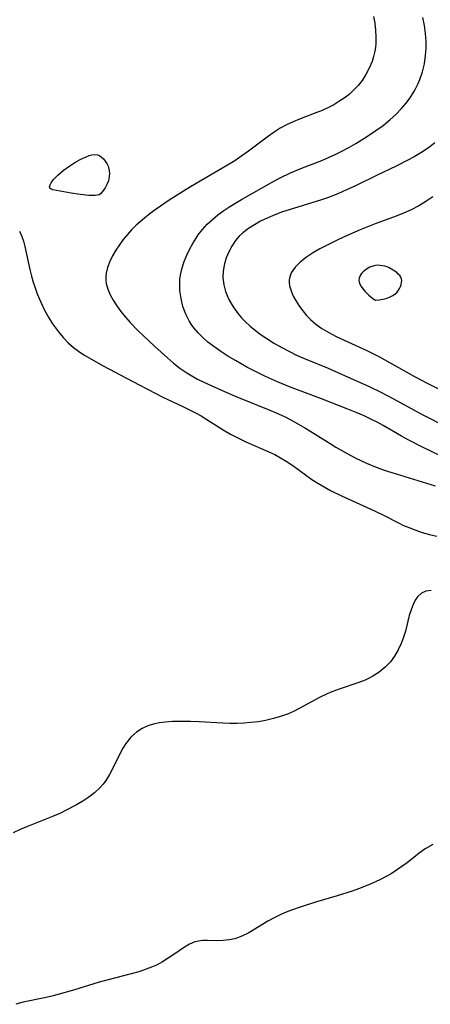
# Model space of a CAD drawing. Header units: metres. Extents: x 1073367 to 1082519, y 1569854 to 1574957.
# Tile 607 of 656: x 1078201 to 1078290, y 1573946 to 1574160. Entities that reach past the tile are written whole.
import ezdxf

# ---------------------------------------------------------------- set-up
doc = ezdxf.new("R2010")
doc.units = ezdxf.units.M
doc.layers.add('CGG_CurvaNivelLidar_v1', color=253, linetype='Continuous', lineweight=30)

msp = doc.modelspace()

# ---------------------------------------------------------------- linework, layer by layer
at = {"layer": 'CGG_CurvaNivelLidar_v1'}
for p, q in [((1078278.0962, 1574160.2461, 70.5), (1078278.3602, 1574158.7824, 70.5)), ((1078289.1295, 1574158.2975, 71), (1078288.8248, 1574160.0424, 71)), ((1078278.3602, 1574158.7824, 70.5), (1078278.5383, 1574157.3183, 70.5)), ((1078289.3592, 1574156.5547, 71), (1078289.1295, 1574158.2975, 71)), ((1078278.5383, 1574157.3183, 70.5), (1078278.6209, 1574155.8603, 70.5)), ((1078278.6209, 1574155.8603, 70.5), (1078278.5927, 1574154.416, 70.5)), ((1078289.4942, 1574154.8179, 71), (1078289.3592, 1574156.5547, 71)), ((1078278.5101, 1574153.5297, 70.5), (1078278.3817, 1574152.7098, 70.5)), ((1078278.5927, 1574154.416, 70.5), (1078278.5101, 1574153.5297, 70.5)), ((1078289.4126, 1574151.7679, 71), (1078289.5151, 1574153.4123, 71)), ((1078289.5151, 1574153.4123, 71), (1078289.4942, 1574154.8179, 71)), ((1078278.1271, 1574151.6002, 70.5), (1078277.7876, 1574150.5141, 70.5)), ((1078278.3817, 1574152.7098, 70.5), (1078278.1271, 1574151.6002, 70.5)), ((1078289.1379, 1574150.0128, 71), (1078289.4126, 1574151.7679, 71)), ((1078277.1941, 1574149.0719, 70.5), (1078276.4655, 1574147.6892, 70.5)), ((1078277.7876, 1574150.5141, 70.5), (1078277.1941, 1574149.0719, 70.5)), ((1078288.7097, 1574148.2911, 71), (1078289.1379, 1574150.0128, 71)), ((1078276.4655, 1574147.6892, 70.5), (1078275.6107, 1574146.3772, 70.5)), ((1078288.1405, 1574146.612, 71), (1078288.7097, 1574148.2911, 71)), ((1078274.7498, 1574145.2857, 70.5), (1078273.7944, 1574144.27, 70.5)), ((1078275.6107, 1574146.3772, 70.5), (1078274.7498, 1574145.2857, 70.5)), ((1078287.2123, 1574144.5576, 71), (1078287.7058, 1574145.5714, 71)), ((1078287.7058, 1574145.5714, 71), (1078288.1405, 1574146.612, 71)), ((1078272.8004, 1574143.3805, 70.5), (1078271.737, 1574142.5606, 70.5)), ((1078273.7944, 1574144.27, 70.5), (1078272.8004, 1574143.3805, 70.5)), ((1078285.1151, 1574141.3975, 71), (1078286.0357, 1574142.6251, 71)), ((1078286.0357, 1574142.6251, 71), (1078286.856, 1574143.9117, 71)), ((1078286.856, 1574143.9117, 71), (1078287.2123, 1574144.5576, 71)), ((1078268.3482, 1574140.5269, 70.5), (1078266.9815, 1574139.9025, 70.5)), ((1078269.5023, 1574141.1359, 70.5), (1078268.3482, 1574140.5269, 70.5)), ((1078270.6172, 1574141.8037, 70.5), (1078269.5023, 1574141.1359, 70.5)), ((1078271.737, 1574142.5606, 70.5), (1078270.6172, 1574141.8037, 70.5)), ((1078284.1087, 1574140.2264, 71), (1078285.1151, 1574141.3975, 71)), ((1078265.5823, 1574139.3345, 70.5), (1078262.0767, 1574138.0012, 70.5)), ((1078266.9815, 1574139.9025, 70.5), (1078265.5823, 1574139.3345, 70.5)), ((1078281.632, 1574137.85, 71), (1078283.0256, 1574139.1126, 71)), ((1078283.0256, 1574139.1126, 71), (1078284.1087, 1574140.2264, 71)), ((1078259.2408, 1574136.757, 70.5), (1078257.8906, 1574136.0215, 70.5)), ((1078260.6424, 1574137.4106, 70.5), (1078259.2408, 1574136.757, 70.5)), ((1078262.0767, 1574138.0012, 70.5), (1078260.6424, 1574137.4106, 70.5)), ((1078278.6299, 1574135.524, 71), (1078280.1604, 1574136.6579, 71)), ((1078280.1604, 1574136.6579, 71), (1078281.632, 1574137.85, 71)), ((1078255.3172, 1574134.3268, 70.5), (1078250.9851, 1574131.0853, 70.5)), ((1078256.5846, 1574135.2069, 70.5), (1078255.3172, 1574134.3268, 70.5)), ((1078257.8906, 1574136.0215, 70.5), (1078256.5846, 1574135.2069, 70.5)), ((1078274.2806, 1574132.7014, 71), (1078276.6121, 1574134.1487, 71)), ((1078276.6121, 1574134.1487, 71), (1078278.6299, 1574135.524, 71)), ((1078272.7689, 1574131.8392, 71), (1078274.2806, 1574132.7014, 71)), ((1078290.2971, 1574131.9891, 71.5), (1078289.3558, 1574131.323, 71.5)), ((1078291.393, 1574132.8297, 71.5), (1078290.2971, 1574131.9891, 71.5)), ((1078214.4606, 1574129.2358, 70), (1078215.7765, 1574129.8484, 70)), ((1078215.7765, 1574129.8484, 70), (1078216.4217, 1574130.0846, 70)), ((1078216.4217, 1574130.0846, 70), (1078217.0492, 1574130.2528, 70)), ((1078217.0492, 1574130.2528, 70), (1078217.6498, 1574130.3277, 70)), ((1078217.6498, 1574130.3277, 70), (1078218.2115, 1574130.2746, 70)), ((1078218.2115, 1574130.2746, 70), (1078218.6933, 1574130.0807, 70)), ((1078218.6933, 1574130.0807, 70), (1078219.1346, 1574129.7685, 70)), ((1078249.5114, 1574130.0163, 70.5), (1078248.0039, 1574128.9902, 70.5)), ((1078250.9851, 1574131.0853, 70.5), (1078249.5114, 1574130.0163, 70.5)), ((1078268.3529, 1574129.6517, 71), (1078269.8036, 1574130.3131, 71)), ((1078269.8036, 1574130.3131, 71), (1078271.2336, 1574131.0212, 71)), ((1078271.2336, 1574131.0212, 71), (1078272.7689, 1574131.8392, 71)), ((1078286.9316, 1574129.8202, 71.5), (1078285.4345, 1574129.007, 71.5)), ((1078288.3892, 1574130.6895, 71.5), (1078286.9316, 1574129.8202, 71.5)), ((1078289.3558, 1574131.323, 71.5), (1078288.3892, 1574130.6895, 71.5)), ((1078210.8045, 1574126.8291, 70), (1078212.0508, 1574127.7583, 70)), ((1078212.0508, 1574127.7583, 70), (1078212.6958, 1574128.1992, 70)), ((1078212.6958, 1574128.1992, 70), (1078213.3532, 1574128.6158, 70)), ((1078213.3532, 1574128.6158, 70), (1078214.4606, 1574129.2358, 70)), ((1078219.1346, 1574129.7685, 70), (1078219.54, 1574129.3657, 70)), ((1078219.54, 1574129.3657, 70), (1078219.9109, 1574128.894, 70)), ((1078219.9109, 1574128.894, 70), (1078220.2452, 1574128.3698, 70)), ((1078220.2452, 1574128.3698, 70), (1078220.5342, 1574127.7986, 70)), ((1078220.5342, 1574127.7986, 70), (1078220.7391, 1574127.1241, 70)), ((1078246.4405, 1574128.0153, 70.5), (1078238.4226, 1574123.3556, 70.5)), ((1078248.0039, 1574128.9902, 70.5), (1078246.4405, 1574128.0153, 70.5)), ((1078262.7227, 1574127.4251, 71), (1078266.9109, 1574129.0509, 71)), ((1078266.9109, 1574129.0509, 71), (1078268.3529, 1574129.6517, 71)), ((1078283.0404, 1574127.814, 71.5), (1078278.7672, 1574125.7992, 71.5)), ((1078285.4345, 1574129.007, 71.5), (1078283.0404, 1574127.814, 71.5)), ((1078209.1302, 1574125.3707, 70), (1078209.6494, 1574125.8625, 70)), ((1078209.6494, 1574125.8625, 70), (1078210.8045, 1574126.8291, 70)), ((1078220.7391, 1574127.1241, 70), (1078220.8279, 1574126.3599, 70)), ((1078220.8279, 1574126.3599, 70), (1078220.7785, 1574125.5124, 70)), ((1078257.8747, 1574125.2798, 71), (1078260.097, 1574126.3401, 71)), ((1078260.097, 1574126.3401, 71), (1078262.7227, 1574127.4251, 71)), ((1078278.7672, 1574125.7992, 71.5), (1078274.0199, 1574123.4959, 71.5)), ((1078207.8624, 1574123.3167, 70), (1078207.9458, 1574123.7201, 70)), ((1078207.9458, 1574123.7201, 70), (1078208.1801, 1574124.1968, 70)), ((1078208.1801, 1574124.1968, 70), (1078208.6722, 1574124.8751, 70)), ((1078208.6722, 1574124.8751, 70), (1078209.1302, 1574125.3707, 70)), ((1078220.3022, 1574123.841, 70), (1078219.9189, 1574123.1096, 70)), ((1078220.5965, 1574124.6568, 70), (1078220.3022, 1574123.841, 70)), ((1078220.7785, 1574125.5124, 70), (1078220.5965, 1574124.6568, 70)), ((1078249.4523, 1574120.5895, 71), (1078255.9772, 1574124.2578, 71)), ((1078255.9772, 1574124.2578, 71), (1078257.8747, 1574125.2798, 71)), ((1078274.0199, 1574123.4959, 71.5), (1078272.2126, 1574122.6426, 71.5)), ((1078207.9348, 1574122.9953, 70), (1078207.8624, 1574123.3167, 70)), ((1078208.1884, 1574122.7796, 70), (1078207.9348, 1574122.9953, 70)), ((1078208.5884, 1574122.6493, 70), (1078208.1884, 1574122.7796, 70)), ((1078212.5315, 1574121.9248, 70), (1078208.5884, 1574122.6493, 70)), ((1078214.4901, 1574121.6435, 70), (1078212.5315, 1574121.9248, 70)), ((1078216.371, 1574121.471, 70), (1078214.4901, 1574121.6435, 70)), ((1078217.7345, 1574121.4638, 70), (1078216.371, 1574121.471, 70)), ((1078218.1618, 1574121.4978, 70), (1078217.7345, 1574121.4638, 70)), ((1078218.5, 1574121.5713, 70), (1078218.1618, 1574121.4978, 70)), ((1078218.6065, 1574121.6179, 70), (1078218.5, 1574121.5713, 70)), ((1078218.867, 1574121.8376, 70), (1078218.6065, 1574121.6179, 70)), ((1078219.5535, 1574122.5868, 70), (1078218.867, 1574121.8376, 70)), ((1078219.9189, 1574123.1096, 70), (1078219.5535, 1574122.5868, 70)), ((1078236.8742, 1574122.4045, 70.5), (1078233.8188, 1574120.4317, 70.5)), ((1078238.4226, 1574123.3556, 70.5), (1078236.8742, 1574122.4045, 70.5)), ((1078270.3865, 1574121.8348, 71.5), (1078268.1176, 1574120.9472, 71.5)), ((1078272.2126, 1574122.6426, 71.5), (1078270.3865, 1574121.8348, 71.5)), ((1078233.8188, 1574120.4317, 70.5), (1078230.9819, 1574118.4751, 70.5)), ((1078246.9352, 1574119.0703, 71), (1078249.4523, 1574120.5895, 71)), ((1078266.8307, 1574120.5048, 71.5), (1078259.7782, 1574118.3634, 71.5)), ((1078268.1176, 1574120.9472, 71.5), (1078266.8307, 1574120.5048, 71.5)), ((1078287.9419, 1574119.1744, 72), (1078286.3039, 1574118.327, 72)), ((1078289.4825, 1574120.116, 72), (1078287.9419, 1574119.1744, 72)), ((1078290.9715, 1574121.1462, 72), (1078289.4825, 1574120.116, 72)), ((1078229.6744, 1574117.5126, 70.5), (1078228.4035, 1574116.5174, 70.5)), ((1078230.9819, 1574118.4751, 70.5), (1078229.6744, 1574117.5126, 70.5)), ((1078243.1652, 1574116.2617, 71), (1078244.3392, 1574117.2469, 71)), ((1078244.3392, 1574117.2469, 71), (1078245.6111, 1574118.1875, 71)), ((1078245.6111, 1574118.1875, 71), (1078246.9352, 1574119.0703, 71)), ((1078256.678, 1574117.2452, 71.5), (1078255.0362, 1574116.5333, 71.5)), ((1078258.3632, 1574117.8884, 71.5), (1078256.678, 1574117.2452, 71.5)), ((1078259.7782, 1574118.3634, 71.5), (1078258.3632, 1574117.8884, 71.5)), ((1078284.6088, 1574117.5803, 72), (1078283.0154, 1574116.9635, 72)), ((1078286.3039, 1574118.327, 72), (1078284.6088, 1574117.5803, 72)), ((1078226.6404, 1574114.9856, 70.5), (1078225.6537, 1574114.0132, 70.5)), ((1078227.5058, 1574115.7645, 70.5), (1078226.6404, 1574114.9856, 70.5)), ((1078228.4035, 1574116.5174, 70.5), (1078227.5058, 1574115.7645, 70.5)), ((1078241.0346, 1574114.0931, 71), (1078242.0612, 1574115.2096, 71)), ((1078242.0612, 1574115.2096, 71), (1078243.1652, 1574116.2617, 71)), ((1078252.2592, 1574115.0978, 71.5), (1078250.9735, 1574114.278, 71.5)), ((1078253.6198, 1574115.8451, 71.5), (1078252.2592, 1574115.0978, 71.5)), ((1078255.0362, 1574116.5333, 71.5), (1078253.6198, 1574115.8451, 71.5)), ((1078278.4259, 1574115.295, 72), (1078275.2012, 1574114.0097, 72)), ((1078283.0154, 1574116.9635, 72), (1078278.4259, 1574115.295, 72)), ((1078201.3224, 1574113.7209, 70), (1078201.8708, 1574112.5813, 70)), ((1078224.7306, 1574112.998, 70.5), (1078223.8326, 1574111.8823, 70.5)), ((1078225.6537, 1574114.0132, 70.5), (1078224.7306, 1574112.998, 70.5)), ((1078239.608, 1574112.2066, 71), (1078240.0973, 1574112.9109, 71)), ((1078240.0973, 1574112.9109, 71), (1078241.0346, 1574114.0931, 71)), ((1078249.7869, 1574113.3685, 71.5), (1078248.9925, 1574112.6268, 71.5)), ((1078250.9735, 1574114.278, 71.5), (1078249.7869, 1574113.3685, 71.5)), ((1078275.2012, 1574114.0097, 72), (1078271.7024, 1574112.4804, 72)), ((1078201.8708, 1574112.5813, 70), (1078202.2168, 1574111.5437, 70)), ((1078202.2168, 1574111.5437, 70), (1078202.5181, 1574110.4024, 70)), ((1078223.0072, 1574110.7338, 70.5), (1078222.249, 1574109.5667, 70.5)), ((1078223.8326, 1574111.8823, 70.5), (1078223.0072, 1574110.7338, 70.5)), ((1078238.2533, 1574109.8729, 71), (1078238.8979, 1574111.0572, 71)), ((1078238.8979, 1574111.0572, 71), (1078239.608, 1574112.2066, 71)), ((1078248.1499, 1574111.6491, 71.5), (1078247.3604, 1574110.4818, 71.5)), ((1078248.9925, 1574112.6268, 71.5), (1078248.1499, 1574111.6491, 71.5)), ((1078269.9065, 1574111.6201, 72), (1078266.4911, 1574109.8385, 72)), ((1078271.7024, 1574112.4804, 72), (1078269.9065, 1574111.6201, 72)), ((1078202.5181, 1574110.4024, 70), (1078203.5987, 1574105.362, 70)), ((1078222.249, 1574109.5667, 70.5), (1078221.5277, 1574108.3331, 70.5)), ((1078237.0418, 1574107.152, 71), (1078237.6049, 1574108.5251, 71)), ((1078237.6049, 1574108.5251, 71), (1078238.2533, 1574109.8729, 71)), ((1078246.7011, 1574109.2367, 71.5), (1078246.1704, 1574107.9337, 71.5)), ((1078247.3604, 1574110.4818, 71.5), (1078246.7011, 1574109.2367, 71.5)), ((1078265.089, 1574109.0461, 72), (1078263.5502, 1574108.0634, 72)), ((1078266.4911, 1574109.8385, 72), (1078265.089, 1574109.0461, 72)), ((1078220.9066, 1574107.0949, 70.5), (1078220.4191, 1574105.8524, 70.5)), ((1078221.5277, 1574108.3331, 70.5), (1078220.9066, 1574107.0949, 70.5)), ((1078236.5854, 1574105.7556, 71), (1078237.0418, 1574107.152, 71)), ((1078245.7746, 1574106.5894, 71.5), (1078245.5142, 1574105.1001, 71.5)), ((1078246.1704, 1574107.9337, 71.5), (1078245.7746, 1574106.5894, 71.5)), ((1078262.2059, 1574107.0098, 72), (1078261.0897, 1574105.8669, 72)), ((1078263.5502, 1574108.0634, 72), (1078262.2059, 1574107.0098, 72)), ((1078279.0507, 1574106.3026, 72.5), (1078278.5558, 1574106.2637, 72.5)), ((1078279.552, 1574106.2832, 72.5), (1078279.0507, 1574106.3026, 72.5)), ((1078203.5987, 1574105.362, 70), (1078203.9472, 1574103.9276, 70)), ((1078220.1075, 1574104.6055, 70.5), (1078220.0319, 1574103.9586, 70.5)), ((1078220.4191, 1574105.8524, 70.5), (1078220.1075, 1574104.6055, 70.5)), ((1078236.1291, 1574103.3503, 71), (1078236.3025, 1574104.5589, 71)), ((1078236.3025, 1574104.5589, 71), (1078236.5854, 1574105.7556, 71)), ((1078245.5142, 1574105.1001, 71.5), (1078245.4563, 1574103.5975, 71.5)), ((1078260.2763, 1574104.6345, 72), (1078259.9575, 1574103.7976, 72)), ((1078261.0897, 1574105.8669, 72), (1078260.2763, 1574104.6345, 72)), ((1078275.308, 1574104.2308, 72.5), (1078275.1026, 1574103.8791, 72.5)), ((1078275.5707, 1574104.5663, 72.5), (1078275.308, 1574104.2308, 72.5)), ((1078275.8771, 1574104.8843, 72.5), (1078275.5707, 1574104.5663, 72.5)), ((1078276.5885, 1574105.4552, 72.5), (1078275.8771, 1574104.8843, 72.5)), ((1078277.3356, 1574105.8788, 72.5), (1078276.5885, 1574105.4552, 72.5)), ((1078278.1387, 1574106.1765, 72.5), (1078277.3356, 1574105.8788, 72.5)), ((1078278.5558, 1574106.2637, 72.5), (1078278.1387, 1574106.1765, 72.5)), ((1078280.0543, 1574106.2149, 72.5), (1078279.552, 1574106.2832, 72.5)), ((1078280.5522, 1574106.1023, 72.5), (1078280.0543, 1574106.2149, 72.5)), ((1078281.04, 1574105.9458, 72.5), (1078280.5522, 1574106.1023, 72.5)), ((1078281.4954, 1574105.7531, 72.5), (1078281.04, 1574105.9458, 72.5)), ((1078282.3583, 1574105.2752, 72.5), (1078281.4954, 1574105.7531, 72.5)), ((1078283.1388, 1574104.7142, 72.5), (1078282.3583, 1574105.2752, 72.5)), ((1078283.4829, 1574104.4097, 72.5), (1078283.1388, 1574104.7142, 72.5)), ((1078283.782, 1574104.0895, 72.5), (1078283.4829, 1574104.4097, 72.5)), ((1078203.9472, 1574103.9276, 70), (1078204.3098, 1574102.6558, 70)), ((1078204.3098, 1574102.6558, 70), (1078204.7229, 1574101.3908, 70)), ((1078220.0319, 1574103.9586, 70.5), (1078220.0388, 1574103.0837, 70.5)), ((1078220.0388, 1574103.0837, 70.5), (1078220.1461, 1574102.3265, 70.5)), ((1078220.1461, 1574102.3265, 70.5), (1078220.4918, 1574101.1119, 70.5)), ((1078236.0755, 1574102.0867, 71), (1078236.1291, 1574103.3503, 71)), ((1078236.1347, 1574100.8203, 71), (1078236.0755, 1574102.0867, 71)), ((1078245.4563, 1574103.5975, 71.5), (1078245.6299, 1574102.0812, 71.5)), ((1078245.6299, 1574102.0812, 71.5), (1078246.0217, 1574100.5883, 71.5)), ((1078259.8412, 1574103.181, 72), (1078259.8247, 1574102.552, 72)), ((1078259.8247, 1574102.552, 72), (1078259.9084, 1574101.8502, 72)), ((1078259.9575, 1574103.7976, 72), (1078259.8412, 1574103.181, 72)), ((1078274.9731, 1574103.5108, 72.5), (1078274.9363, 1574103.1077, 72.5)), ((1078274.9363, 1574103.1077, 72.5), (1078274.9879, 1574102.6904, 72.5)), ((1078275.1026, 1574103.8791, 72.5), (1078274.9731, 1574103.5108, 72.5)), ((1078274.9879, 1574102.6904, 72.5), (1078275.1477, 1574102.2264, 72.5)), ((1078275.1477, 1574102.2264, 72.5), (1078275.4162, 1574101.7182, 72.5)), ((1078284.0203, 1574103.7517, 72.5), (1078283.782, 1574104.0895, 72.5)), ((1078283.9361, 1574101.7265, 72.5), (1078284.0938, 1574102.1574, 72.5)), ((1078284.1762, 1574103.3929, 72.5), (1078284.0203, 1574103.7517, 72.5)), ((1078284.0938, 1574102.1574, 72.5), (1078284.1975, 1574102.5836, 72.5)), ((1078284.2319, 1574102.9979, 72.5), (1078284.1762, 1574103.3929, 72.5)), ((1078284.1975, 1574102.5836, 72.5), (1078284.2319, 1574102.9979, 72.5)), ((1078204.7229, 1574101.3908, 70), (1078205.184, 1574100.1372, 70)), ((1078205.184, 1574100.1372, 70), (1078205.9397, 1574098.3361, 70)), ((1078220.4918, 1574101.1119, 70.5), (1078221.0105, 1574099.9078, 70.5)), ((1078221.0105, 1574099.9078, 70.5), (1078221.6638, 1574098.7135, 70.5)), ((1078236.3734, 1574099.0707, 71), (1078236.1347, 1574100.8203, 71)), ((1078246.0217, 1574100.5883, 71.5), (1078246.72, 1574098.913, 71.5)), ((1078259.9084, 1574101.8502, 72), (1078260.2136, 1574100.7445, 72)), ((1078260.2136, 1574100.7445, 72), (1078260.6916, 1574099.6241, 72)), ((1078275.4162, 1574101.7182, 72.5), (1078275.7729, 1574101.1931, 72.5)), ((1078275.7729, 1574101.1931, 72.5), (1078276.1973, 1574100.6778, 72.5)), ((1078276.1973, 1574100.6778, 72.5), (1078277.1023, 1574099.7965, 72.5)), ((1078282.3174, 1574099.726, 72.5), (1078282.8141, 1574100.0802, 72.5)), ((1078282.8141, 1574100.0802, 72.5), (1078283.2084, 1574100.4741, 72.5)), ((1078283.2084, 1574100.4741, 72.5), (1078283.4962, 1574100.8789, 72.5)), ((1078283.4962, 1574100.8789, 72.5), (1078283.7349, 1574101.2978, 72.5)), ((1078283.7349, 1574101.2978, 72.5), (1078283.9361, 1574101.7265, 72.5)), ((1078205.9397, 1574098.3361, 70), (1078206.7843, 1574096.5791, 70)), ((1078221.6638, 1574098.7135, 70.5), (1078222.421, 1574097.5289, 70.5)), ((1078236.7849, 1574097.3516, 71), (1078236.3734, 1574099.0707, 71)), ((1078246.72, 1574098.913, 71.5), (1078247.6378, 1574097.3058, 71.5)), ((1078260.6916, 1574099.6241, 72), (1078261.3052, 1574098.4995, 72)), ((1078261.3052, 1574098.4995, 72), (1078262.0257, 1574097.3811, 72)), ((1078277.1023, 1574099.7965, 72.5), (1078277.9317, 1574099.1269, 72.5)), ((1078277.9317, 1574099.1269, 72.5), (1078278.5, 1574098.7194, 72.5)), ((1078278.5, 1574098.7194, 72.5), (1078279.296, 1574098.811, 72.5)), ((1078279.296, 1574098.811, 72.5), (1078280.4507, 1574099.0288, 72.5)), ((1078280.4507, 1574099.0288, 72.5), (1078281.095, 1574099.2041, 72.5)), ((1078281.095, 1574099.2041, 72.5), (1078281.7308, 1574099.4336, 72.5)), ((1078281.7308, 1574099.4336, 72.5), (1078282.3174, 1574099.726, 72.5)), ((1078206.7843, 1574096.5791, 70), (1078207.714, 1574094.8786, 70)), ((1078222.421, 1574097.5289, 70.5), (1078223.3137, 1574096.284, 70.5)), ((1078223.3137, 1574096.284, 70.5), (1078224.2847, 1574095.0601, 70.5)), ((1078237.3779, 1574095.6897, 71), (1078236.7849, 1574097.3516, 71)), ((1078238.1087, 1574094.2284, 71), (1078237.3779, 1574095.6897, 71)), ((1078247.6378, 1574097.3058, 71.5), (1078248.7428, 1574095.7817, 71.5)), ((1078248.7428, 1574095.7817, 71.5), (1078249.5077, 1574094.8932, 71.5)), ((1078262.0257, 1574097.3811, 72), (1078262.7452, 1574096.3966, 72)), ((1078262.7452, 1574096.3966, 72), (1078263.5374, 1574095.4435, 72)), ((1078207.714, 1574094.8786, 70), (1078208.5149, 1574093.5814, 70)), ((1078208.5149, 1574093.5814, 70), (1078209.7595, 1574091.8434, 70)), ((1078224.2847, 1574095.0601, 70.5), (1078225.328, 1574093.8677, 70.5)), ((1078225.328, 1574093.8677, 70.5), (1078226.8952, 1574092.2623, 70.5)), ((1078238.5573, 1574093.5158, 71), (1078238.1087, 1574094.2284, 71)), ((1078239.1015, 1574092.7673, 71), (1078238.5573, 1574093.5158, 71)), ((1078249.5077, 1574094.8932, 71.5), (1078250.2868, 1574094.0855, 71.5)), ((1078250.2868, 1574094.0855, 71.5), (1078251.3727, 1574093.0884, 71.5)), ((1078263.5374, 1574095.4435, 72), (1078264.4111, 1574094.5409, 72)), ((1078264.4111, 1574094.5409, 72), (1078265.6086, 1574093.5198, 72)), ((1078265.6086, 1574093.5198, 72), (1078266.9187, 1574092.595, 72)), ((1078209.7595, 1574091.8434, 70), (1078210.7709, 1574090.6285, 70)), ((1078226.8952, 1574092.2623, 70.5), (1078230.6829, 1574088.6708, 70.5)), ((1078240.0437, 1574091.6678, 71), (1078239.1015, 1574092.7673, 71)), ((1078241.085, 1574090.6334, 71), (1078240.0437, 1574091.6678, 71)), ((1078251.3727, 1574093.0884, 71.5), (1078252.5248, 1574092.1463, 71.5)), ((1078252.5248, 1574092.1463, 71.5), (1078253.7289, 1574091.2514, 71.5)), ((1078266.9187, 1574092.595, 72), (1078268.414, 1574091.7028, 72)), ((1078268.414, 1574091.7028, 72), (1078270.0255, 1574090.8656, 72)), ((1078210.7709, 1574090.6285, 70), (1078211.8584, 1574089.4958, 70)), ((1078211.8584, 1574089.4958, 70), (1078213.0308, 1574088.463, 70)), ((1078242.2055, 1574089.6555, 71), (1078241.085, 1574090.6334, 71)), ((1078243.442, 1574088.6903, 71), (1078242.2055, 1574089.6555, 71)), ((1078253.7289, 1574091.2514, 71.5), (1078254.9744, 1574090.3986, 71.5)), ((1078254.9744, 1574090.3986, 71.5), (1078256.6356, 1574089.3534, 71.5)), ((1078256.6356, 1574089.3534, 71.5), (1078258.3446, 1574088.3751, 71.5)), ((1078270.0255, 1574090.8656, 72), (1078276.6828, 1574087.7901, 72)), ((1078213.0308, 1574088.463, 70), (1078214.1401, 1574087.6445, 70)), ((1078214.1401, 1574087.6445, 70), (1078215.305, 1574086.8871, 70)), ((1078230.6829, 1574088.6708, 70.5), (1078233.4006, 1574086.219, 70.5)), ((1078244.9661, 1574087.6194, 71), (1078243.442, 1574088.6903, 71)), ((1078246.5459, 1574086.6015, 71), (1078244.9661, 1574087.6194, 71)), ((1078258.3446, 1574088.3751, 71.5), (1078259.8628, 1574087.5838, 71.5)), ((1078259.8628, 1574087.5838, 71.5), (1078261.4088, 1574086.844, 71.5)), ((1078276.6828, 1574087.7901, 72), (1078279.3676, 1574086.4352, 72)), ((1078215.305, 1574086.8871, 70), (1078216.8127, 1574085.9846, 70)), ((1078216.8127, 1574085.9846, 70), (1078219.4816, 1574084.4894, 70)), ((1078233.4006, 1574086.219, 70.5), (1078234.7397, 1574085.0937, 70.5)), ((1078234.7397, 1574085.0937, 70.5), (1078236.1175, 1574084.0264, 70.5)), ((1078248.1637, 1574085.6231, 71), (1078246.5459, 1574086.6015, 71)), ((1078250.6487, 1574084.2108, 71), (1078248.1637, 1574085.6231, 71)), ((1078261.4088, 1574086.844, 71.5), (1078263.2509, 1574086.0347, 71.5)), ((1078263.2509, 1574086.0347, 71.5), (1078268.2337, 1574083.9854, 71.5)), ((1078279.3676, 1574086.4352, 72), (1078287.0171, 1574082.17, 72)), ((1078219.4816, 1574084.4894, 70), (1078225.8879, 1574081.0691, 70)), ((1078236.1175, 1574084.0264, 70.5), (1078237.5944, 1574083.0078, 70.5)), ((1078237.5944, 1574083.0078, 70.5), (1078238.6779, 1574082.3443, 70.5)), ((1078253.209, 1574082.8794, 71), (1078250.6487, 1574084.2108, 71)), ((1078254.6961, 1574082.1661, 71), (1078253.209, 1574082.8794, 71)), ((1078268.2337, 1574083.9854, 71.5), (1078271.3377, 1574082.6544, 71.5)), ((1078225.8879, 1574081.0691, 70), (1078232.4034, 1574077.7358, 70)), ((1078238.6779, 1574082.3443, 70.5), (1078239.9638, 1574081.629, 70.5)), ((1078239.9638, 1574081.629, 70.5), (1078241.2773, 1574080.9583, 70.5)), ((1078241.2773, 1574080.9583, 70.5), (1078242.8631, 1574080.2057, 70.5)), ((1078257.2959, 1574081.0183, 71), (1078254.6961, 1574082.1661, 71)), ((1078259.9138, 1574079.9652, 71), (1078257.2959, 1574081.0183, 71)), ((1078271.3377, 1574082.6544, 71.5), (1078276.989, 1574080.0965, 71.5)), ((1078287.0171, 1574082.17, 72), (1078289.8974, 1574080.6726, 72)), ((1078289.8974, 1574080.6726, 72), (1078295.2445, 1574077.9861, 72)), ((1078242.8631, 1574080.2057, 70.5), (1078245.7861, 1574078.9038, 70.5)), ((1078245.7861, 1574078.9038, 70.5), (1078248.438, 1574077.7721, 70.5)), ((1078266.8176, 1574077.3254, 71), (1078259.9138, 1574079.9652, 71)), ((1078276.989, 1574080.0965, 71.5), (1078279.6904, 1574078.7862, 71.5)), ((1078279.6904, 1574078.7862, 71.5), (1078282.4273, 1574077.3576, 71.5)), ((1078232.4034, 1574077.7358, 70), (1078236.7473, 1574075.7143, 70)), ((1078248.438, 1574077.7721, 70.5), (1078255.6014, 1574074.9, 70.5)), ((1078272.5203, 1574075.1055, 71), (1078266.8176, 1574077.3254, 71)), ((1078282.4273, 1574077.3576, 71.5), (1078288.6529, 1574073.946, 71.5)), ((1078236.7473, 1574075.7143, 70), (1078239.498, 1574074.3222, 70)), ((1078239.498, 1574074.3222, 70), (1078240.7461, 1574073.6224, 70)), ((1078255.6014, 1574074.9, 70.5), (1078256.9836, 1574074.3183, 70.5)), ((1078256.9836, 1574074.3183, 70.5), (1078258.7857, 1574073.4962, 70.5)), ((1078274.3129, 1574074.3836, 71), (1078272.5203, 1574075.1055, 71)), ((1078276.0837, 1574073.6258, 71), (1078274.3129, 1574074.3836, 71)), ((1078240.7461, 1574073.6224, 70), (1078241.966, 1574072.8861, 70)), ((1078241.966, 1574072.8861, 70), (1078245.4646, 1574070.6249, 70)), ((1078258.7857, 1574073.4962, 70.5), (1078260.0264, 1574072.8747, 70.5)), ((1078260.0264, 1574072.8747, 70.5), (1078261.7188, 1574071.9482, 70.5)), ((1078277.8223, 1574072.8097, 71), (1078276.0837, 1574073.6258, 71)), ((1078278.8687, 1574072.2707, 71), (1078277.8223, 1574072.8097, 71)), ((1078280.1958, 1574071.5404, 71), (1078278.8687, 1574072.2707, 71)), ((1078288.6529, 1574073.946, 71.5), (1078293.936, 1574071.2377, 71.5)), ((1078245.4646, 1574070.6249, 70), (1078247.1104, 1574069.6717, 70)), ((1078261.7188, 1574071.9482, 70.5), (1078263.381, 1574070.9658, 70.5)), ((1078263.381, 1574070.9658, 70.5), (1078268.6776, 1574067.6283, 70.5)), ((1078284.1424, 1574069.269, 71), (1078280.1958, 1574071.5404, 71)), ((1078247.1104, 1574069.6717, 70), (1078248.8053, 1574068.7914, 70)), ((1078248.8053, 1574068.7914, 70), (1078250.4481, 1574068.0145, 70)), ((1078250.4481, 1574068.0145, 70), (1078255.3949, 1574065.8509, 70)), ((1078285.599, 1574068.4729, 71), (1078284.1424, 1574069.269, 71)), ((1078288.557, 1574066.9462, 71), (1078285.599, 1574068.4729, 71)), ((1078255.3949, 1574065.8509, 70), (1078256.6786, 1574065.2393, 70)), ((1078268.6776, 1574067.6283, 70.5), (1078269.897, 1574066.8936, 70.5)), ((1078269.897, 1574066.8936, 70.5), (1078272.5637, 1574065.38, 70.5)), ((1078295.71, 1574063.4577, 71), (1078288.557, 1574066.9462, 71)), ((1078256.6786, 1574065.2393, 70), (1078257.9337, 1574064.5779, 70)), ((1078257.9337, 1574064.5779, 70), (1078259.1508, 1574063.8557, 70)), ((1078259.1508, 1574063.8557, 70), (1078260.6285, 1574062.8706, 70)), ((1078272.5637, 1574065.38, 70.5), (1078274.015, 1574064.6127, 70.5)), ((1078274.015, 1574064.6127, 70.5), (1078275.4855, 1574063.886, 70.5)), ((1078275.4855, 1574063.886, 70.5), (1078276.5583, 1574063.3931, 70.5)), ((1078260.6285, 1574062.8706, 70), (1078264.7534, 1574059.8606, 70)), ((1078276.5583, 1574063.3931, 70.5), (1078278.6677, 1574062.5204, 70.5)), ((1078278.6677, 1574062.5204, 70.5), (1078280.4035, 1574061.8902, 70.5)), ((1078280.4035, 1574061.8902, 70.5), (1078282.0398, 1574061.3454, 70.5)), ((1078264.7534, 1574059.8606, 70), (1078266.0473, 1574059.0189, 70)), ((1078282.0398, 1574061.3454, 70.5), (1078291.4765, 1574058.4786, 70.5)), ((1078266.0473, 1574059.0189, 70), (1078267.38, 1574058.2268, 70)), ((1078267.38, 1574058.2268, 70), (1078268.7448, 1574057.4784, 70)), ((1078268.7448, 1574057.4784, 70), (1078271.1621, 1574056.2751, 70)), ((1078271.1621, 1574056.2751, 70), (1078278.3139, 1574053.0782, 70)), ((1078278.3139, 1574053.0782, 70), (1078280.5447, 1574051.9757, 70)), ((1078280.5447, 1574051.9757, 70), (1078283.2581, 1574050.5677, 70)), ((1078283.2581, 1574050.5677, 70), (1078284.6305, 1574049.9047, 70)), ((1078284.6305, 1574049.9047, 70), (1078285.9458, 1574049.3358, 70)), ((1078285.9458, 1574049.3358, 70), (1078287.2835, 1574048.8243, 70)), ((1078287.2835, 1574048.8243, 70), (1078288.6407, 1574048.3716, 70)), ((1078288.6407, 1574048.3716, 70), (1078290.2178, 1574047.9297, 70)), ((1078290.2178, 1574047.9297, 70), (1078291.8148, 1574047.5773, 70)), ((1078287.6615, 1574034.4227, 70), (1078287.1266, 1574033.6581, 70)), ((1078288.4956, 1574035.1836, 70), (1078287.6615, 1574034.4227, 70)), ((1078289.4664, 1574035.6472, 70), (1078288.4956, 1574035.1836, 70)), ((1078290.596, 1574035.7825, 70), (1078289.4664, 1574035.6472, 70)), ((1078286.2377, 1574031.6027, 70), (1078285.8624, 1574030.3393, 70)), ((1078286.6776, 1574032.7698, 70), (1078286.2377, 1574031.6027, 70)), ((1078287.1266, 1574033.6581, 70), (1078286.6776, 1574032.7698, 70)), ((1078285.8624, 1574030.3393, 70), (1078285.0039, 1574026.9894, 70)), ((1078284.6021, 1574025.6189, 70), (1078284.1186, 1574024.2745, 70)), ((1078285.0039, 1574026.9894, 70), (1078284.6021, 1574025.6189, 70)), ((1078284.1186, 1574024.2745, 70), (1078283.4705, 1574022.8759, 70)), ((1078282.6898, 1574021.554, 70), (1078281.7759, 1574020.3296, 70)), ((1078283.4705, 1574022.8759, 70), (1078282.6898, 1574021.554, 70)), ((1078280.6365, 1574019.138, 70), (1078279.3604, 1574018.0878, 70)), ((1078281.7759, 1574020.3296, 70), (1078280.6365, 1574019.138, 70)), ((1078277.1376, 1574016.7457, 70), (1078276.2806, 1574016.3508, 70)), ((1078277.9667, 1574017.1848, 70), (1078277.1376, 1574016.7457, 70)), ((1078279.3604, 1574018.0878, 70), (1078277.9667, 1574017.1848, 70)), ((1078274.9085, 1574015.8086, 70), (1078270.6437, 1574014.3719, 70)), ((1078276.2806, 1574016.3508, 70), (1078274.9085, 1574015.8086, 70)), ((1078266.4014, 1574012.5693, 70), (1078261.9751, 1574010.1802, 70)), ((1078268.0649, 1574013.3628, 70), (1078266.4014, 1574012.5693, 70)), ((1078269.0666, 1574013.7842, 70), (1078268.0649, 1574013.3628, 70)), ((1078270.6437, 1574014.3719, 70), (1078269.0666, 1574013.7842, 70)), ((1078258.1243, 1574008.4883, 70), (1078256.4384, 1574007.9829, 70)), ((1078259.4346, 1574008.9862, 70), (1078258.1243, 1574008.4883, 70)), ((1078260.7167, 1574009.5557, 70), (1078259.4346, 1574008.9862, 70)), ((1078261.9751, 1574010.1802, 70), (1078260.7167, 1574009.5557, 70)), ((1078229.1688, 1574006.4117, 70), (1078227.8961, 1574005.8184, 70)), ((1078230.3796, 1574006.7974, 70), (1078229.1688, 1574006.4117, 70)), ((1078231.6482, 1574007.0666, 70), (1078230.3796, 1574006.7974, 70)), ((1078232.9619, 1574007.2404, 70), (1078231.6482, 1574007.0666, 70)), ((1078234.5015, 1574007.3461, 70), (1078232.9619, 1574007.2404, 70)), ((1078235.792, 1574007.3808, 70), (1078234.5015, 1574007.3461, 70)), ((1078238.4216, 1574007.3506, 70), (1078235.792, 1574007.3808, 70)), ((1078240.2762, 1574007.273, 70), (1078238.4216, 1574007.3506, 70)), ((1078245.457, 1574006.9658, 70), (1078240.2762, 1574007.273, 70)), ((1078246.9472, 1574006.921, 70), (1078245.457, 1574006.9658, 70)), ((1078248.4348, 1574006.924, 70), (1078246.9472, 1574006.921, 70)), ((1078249.9832, 1574006.9879, 70), (1078248.4348, 1574006.924, 70)), ((1078251.5226, 1574007.115, 70), (1078249.9832, 1574006.9879, 70)), ((1078253.1269, 1574007.3175, 70), (1078251.5226, 1574007.115, 70)), ((1078254.7128, 1574007.5911, 70), (1078253.1269, 1574007.3175, 70)), ((1078256.4384, 1574007.9829, 70), (1078254.7128, 1574007.5911, 70)), ((1078225.4573, 1574003.9339, 70), (1078224.3739, 1574002.6123, 70)), ((1078226.726, 1574005.0614, 70), (1078225.4573, 1574003.9339, 70)), ((1078227.8961, 1574005.8184, 70), (1078226.726, 1574005.0614, 70)), ((1078224.3739, 1574002.6123, 70), (1078223.7211, 1574001.5742, 70)), ((1078223.1355, 1574000.4763, 70), (1078221.5588, 1573997.2205, 70)), ((1078223.7211, 1574001.5742, 70), (1078223.1355, 1574000.4763, 70)), ((1078220.8451, 1573995.8593, 70), (1078220.041, 1573994.5589, 70)), ((1078221.5588, 1573997.2205, 70), (1078220.8451, 1573995.8593, 70)), ((1078219.4573, 1573993.778, 70), (1078218.8158, 1573993.0401, 70)), ((1078220.041, 1573994.5589, 70), (1078219.4573, 1573993.778, 70)), ((1078217.5861, 1573991.8752, 70), (1078216.3757, 1573990.937, 70)), ((1078218.8158, 1573993.0401, 70), (1078217.5861, 1573991.8752, 70)), ((1078213.724, 1573989.2782, 70), (1078211.6052, 1573988.1754, 70)), ((1078215.082, 1573990.0765, 70), (1078213.724, 1573989.2782, 70)), ((1078216.3757, 1573990.937, 70), (1078215.082, 1573990.0765, 70)), ((1078208.4601, 1573986.7535, 70), (1078203.0639, 1573984.6214, 70)), ((1078210.0464, 1573987.4438, 70), (1078208.4601, 1573986.7535, 70)), ((1078211.6052, 1573988.1754, 70), (1078210.0464, 1573987.4438, 70)), ((1078203.0639, 1573984.6214, 70), (1078201.4777, 1573983.9507, 70)), ((1078201.4777, 1573983.9507, 70), (1078199.935, 1573983.2127, 70)), ((1078290.9483, 1573980.7185, 70.5), (1078289.3374, 1573979.7726, 70.5)), ((1078287.9964, 1573978.809, 70.5), (1078285.3794, 1573976.7346, 70.5)), ((1078289.3374, 1573979.7726, 70.5), (1078287.9964, 1573978.809, 70.5)), ((1078285.3794, 1573976.7346, 70.5), (1078284.2588, 1573975.8931, 70.5)), ((1078281.9142, 1573974.3278, 70.5), (1078280.722, 1573973.6412, 70.5)), ((1078283.1041, 1573975.0878, 70.5), (1078281.9142, 1573974.3278, 70.5)), ((1078284.2588, 1573975.8931, 70.5), (1078283.1041, 1573975.0878, 70.5)), ((1078277.2568, 1573972.0223, 70.5), (1078274.8587, 1573971.0916, 70.5)), ((1078279.496, 1573973.0111, 70.5), (1078277.2568, 1573972.0223, 70.5)), ((1078280.722, 1573973.6412, 70.5), (1078279.496, 1573973.0111, 70.5)), ((1078273.4498, 1573970.5878, 70.5), (1078270.2475, 1573969.5422, 70.5)), ((1078274.8587, 1573971.0916, 70.5), (1078273.4498, 1573970.5878, 70.5)), ((1078265.5418, 1573968.1457, 70.5), (1078262.6017, 1573967.2317, 70.5)), ((1078270.2475, 1573969.5422, 70.5), (1078265.5418, 1573968.1457, 70.5)), ((1078257.7343, 1573965.3891, 70.5), (1078256.6665, 1573964.8785, 70.5)), ((1078258.8314, 1573965.8616, 70.5), (1078257.7343, 1573965.3891, 70.5)), ((1078260.067, 1573966.3461, 70.5), (1078258.8314, 1573965.8616, 70.5)), ((1078262.6017, 1573967.2317, 70.5), (1078260.067, 1573966.3461, 70.5)), ((1078255.1763, 1573964.0647, 70.5), (1078251.055, 1573961.5364, 70.5)), ((1078256.6665, 1573964.8785, 70.5), (1078255.1763, 1573964.0647, 70.5)), ((1078251.055, 1573961.5364, 70.5), (1078249.5566, 1573960.7842, 70.5)), ((1078238.1939, 1573959.0633, 70.5), (1078237.0774, 1573958.3981, 70.5)), ((1078239.3429, 1573959.5455, 70.5), (1078238.1939, 1573959.0633, 70.5)), ((1078240.1779, 1573959.7411, 70.5), (1078239.3429, 1573959.5455, 70.5)), ((1078241.0398, 1573959.8386, 70.5), (1078240.1779, 1573959.7411, 70.5)), ((1078242.0968, 1573959.8653, 70.5), (1078241.0398, 1573959.8386, 70.5)), ((1078244.2869, 1573959.8204, 70.5), (1078242.0968, 1573959.8653, 70.5)), ((1078245.5295, 1573959.8514, 70.5), (1078244.2869, 1573959.8204, 70.5)), ((1078246.7804, 1573959.9774, 70.5), (1078245.5295, 1573959.8514, 70.5)), ((1078248.0222, 1573960.2349, 70.5), (1078246.7804, 1573959.9774, 70.5)), ((1078249.5566, 1573960.7842, 70.5), (1078248.0222, 1573960.2349, 70.5)), ((1078237.0774, 1573958.3981, 70.5), (1078234.8002, 1573956.7966, 70.5)), ((1078232.342, 1573955.2454, 70.5), (1078231.012, 1573954.5505, 70.5)), ((1078233.6051, 1573956.0021, 70.5), (1078232.342, 1573955.2454, 70.5)), ((1078234.8002, 1573956.7966, 70.5), (1078233.6051, 1573956.0021, 70.5)), ((1078225.5159, 1573952.6134, 70.5), (1078220.3003, 1573951.299, 70.5)), ((1078227.2119, 1573953.0946, 70.5), (1078225.5159, 1573952.6134, 70.5)), ((1078228.2095, 1573953.4169, 70.5), (1078227.2119, 1573953.0946, 70.5)), ((1078229.9403, 1573954.0699, 70.5), (1078228.2095, 1573953.4169, 70.5)), ((1078231.012, 1573954.5505, 70.5), (1078229.9403, 1573954.0699, 70.5)), ((1078218.5897, 1573950.819, 70.5), (1078213.0195, 1573949.125, 70.5)), ((1078220.3003, 1573951.299, 70.5), (1078218.5897, 1573950.819, 70.5)), ((1078213.0195, 1573949.125, 70.5), (1078209.9016, 1573948.2264, 70.5)), ((1078202.139, 1573946.4626, 70.5), (1078200.549, 1573946.0277, 70.5)), ((1078206.7477, 1573947.4585, 70.5), (1078202.139, 1573946.4626, 70.5)), ((1078208.3386, 1573947.8244, 70.5), (1078206.7477, 1573947.4585, 70.5)), ((1078209.9016, 1573948.2264, 70.5), (1078208.3386, 1573947.8244, 70.5))]:
    msp.add_line(p, q, dxfattribs=at)

doc.saveas('drawing.dxf')
